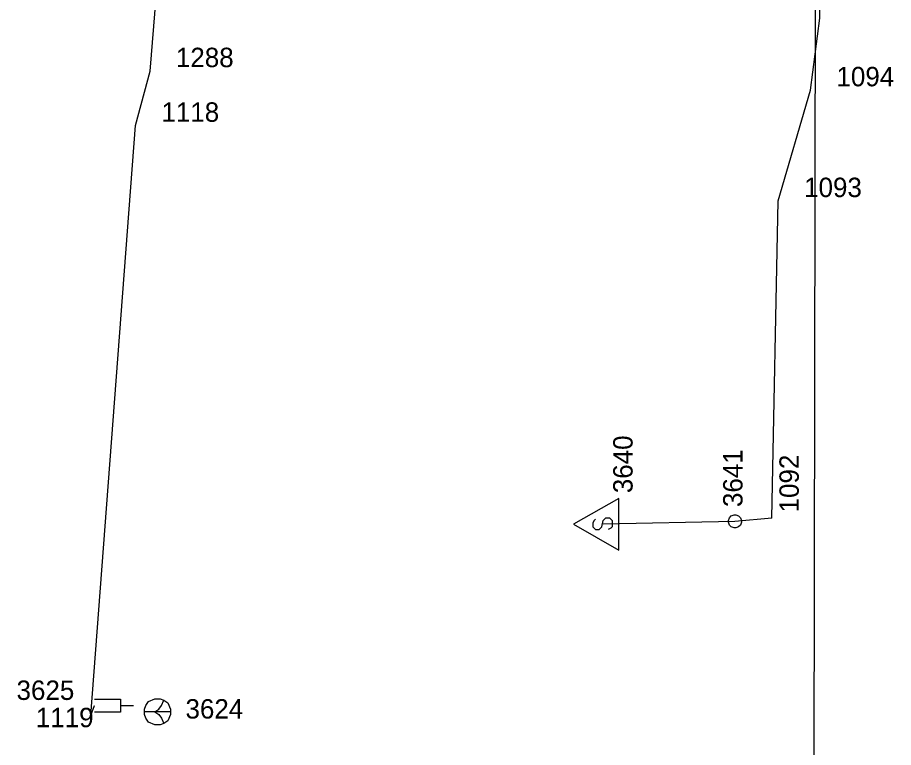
# Model space of a CAD drawing. Extents: x -535557 to -534097, y -1142175 to -1136716.
# Drawn here: x -534411.54 to -534377.71, y -1140049.47 to -1140021.26 of the extents above; entities that cross this region are included whole.
import ezdxf

# ---------------------------------------------------------------- set-up
doc = ezdxf.new("R2010")
doc.units = 0
doc.layers.add('Default', color=7, linetype='Continuous')
doc.layers.add('SS_SZDC', color=7, linetype='Continuous')

# ---------------------------------------------------------------- blocks, each defined once
blk = doc.blocks.new('POINT_DISPLAY')
at = {"layer": 'Default'}
blk.add_line((0, 0), (0, 0), dxfattribs=at)

msp = doc.modelspace()

# ---------------------------------------------------------------- linework, layer by layer
at = {"layer": 'SS_SZDC'}
for p, q in [((-534406.42, -1140023.329), (-534405.329, -1140010.309)), ((-534380.779, -1140056.84), (-534380.71, -1140010.53)), ((-534380.55, -1140021.29), (-534380.55, -1140015.829)), ((-534380.909, -1140024.069), (-534380.55, -1140021.29)), ((-534406.979, -1140025.44), (-534406.42, -1140023.329)), ((-534382.159, -1140028.35), (-534380.909, -1140024.069)), ((-534408.699, -1140048.229), (-534406.979, -1140025.44)), ((-534382.409, -1140040.6), (-534382.159, -1140028.35)), ((-534388.32, -1140039.84), (-534390.07, -1140040.84)), ((-534388.32, -1140041.84), (-534388.32, -1140039.84)), ((-534384.042, -1140040.588), (-534383.971, -1140040.517)), ((-534383.971, -1140040.517), (-534383.865, -1140040.482)), ((-534383.865, -1140040.482), (-534383.794, -1140040.482)), ((-534383.794, -1140040.482), (-534383.688, -1140040.517)), ((-534383.688, -1140040.517), (-534383.617, -1140040.588)), ((-534390.07, -1140040.84), (-534388.32, -1140041.84)), ((-534389.27, -1140040.69), (-534389.32, -1140040.79)), ((-534389.32, -1140040.79), (-534389.32, -1140040.94)), ((-534389.22, -1140040.64), (-534389.27, -1140040.69)), ((-534388.97, -1140040.94), (-534388.92, -1140040.69)), ((-534388.92, -1140040.69), (-534388.82, -1140040.59)), ((-534383.829, -1140040.729), (-534388.92, -1140040.84)), ((-534388.82, -1140040.59), (-534388.67, -1140040.59)), ((-534388.67, -1140040.59), (-534388.57, -1140040.69)), ((-534388.57, -1140040.69), (-534388.57, -1140040.94)), ((-534384.077, -1140040.694), (-534384.042, -1140040.588)), ((-534384.077, -1140040.765), (-534384.077, -1140040.694)), ((-534384.042, -1140040.871), (-534384.077, -1140040.765)), ((-534382.409, -1140040.6), (-534383.829, -1140040.729)), ((-534383.617, -1140040.588), (-534383.582, -1140040.694)), ((-534383.582, -1140040.765), (-534383.617, -1140040.871)), ((-534383.582, -1140040.694), (-534383.582, -1140040.765)), ((-534389.32, -1140040.94), (-534389.22, -1140041.04)), ((-534389.22, -1140041.04), (-534389.07, -1140041.04)), ((-534389.07, -1140041.04), (-534388.97, -1140040.94)), ((-534388.62, -1140040.99), (-534388.72, -1140041.04)), ((-534388.57, -1140040.94), (-534388.62, -1140040.99)), ((-534383.971, -1140040.942), (-534384.042, -1140040.871)), ((-534383.865, -1140040.977), (-534383.971, -1140040.942)), ((-534383.794, -1140040.977), (-534383.865, -1140040.977)), ((-534383.688, -1140040.942), (-534383.794, -1140040.977)), ((-534383.617, -1140040.871), (-534383.688, -1140040.942)), ((-534408.56, -1140047.6), (-534407.56, -1140047.6)), ((-534407.56, -1140047.6), (-534407.56, -1140048.1)), ((-534406.48, -1140047.69), (-534406.23, -1140047.59)), ((-534406.23, -1140047.59), (-534406.03, -1140047.59)), ((-534406.03, -1140047.59), (-534405.88, -1140047.64)), ((-534408.699, -1140048.229), (-534408.56, -1140047.85)), ((-534407.56, -1140047.85), (-534407.06, -1140047.85)), ((-534406.63, -1140047.99), (-534406.58, -1140047.84)), ((-534406.58, -1140047.84), (-534406.48, -1140047.69)), ((-534406.08, -1140047.99), (-534405.98, -1140047.84)), ((-534405.98, -1140047.84), (-534405.88, -1140047.64)), ((-534405.88, -1140047.64), (-534405.73, -1140047.74)), ((-534405.73, -1140047.74), (-534405.63, -1140047.99)), ((-534407.56, -1140048.1), (-534408.56, -1140048.1)), ((-534406.63, -1140048.19), (-534406.63, -1140047.99)), ((-534405.63, -1140048.09), (-534406.63, -1140048.09)), ((-534406.58, -1140048.34), (-534406.63, -1140048.19)), ((-534406.23, -1140048.09), (-534406.08, -1140047.99)), ((-534406.23, -1140048.09), (-534406.08, -1140048.19)), ((-534406.08, -1140048.19), (-534405.98, -1140048.34)), ((-534405.63, -1140048.19), (-534405.73, -1140048.44)), ((-534405.63, -1140047.99), (-534405.63, -1140048.19)), ((-534406.48, -1140048.49), (-534406.58, -1140048.34)), ((-534406.23, -1140048.59), (-534406.48, -1140048.49)), ((-534406.03, -1140048.59), (-534406.23, -1140048.59)), ((-534405.88, -1140048.54), (-534406.03, -1140048.59)), ((-534405.98, -1140048.34), (-534405.88, -1140048.54)), ((-534405.73, -1140048.44), (-534405.88, -1140048.54))]:
    msp.add_line(p, q, dxfattribs=at)

# ---------------------------------------------------------------- block references
for p in [(-534380.55, -1140021.29), (-534406.42, -1140023.329), (-534380.909, -1140024.069), (-534406.979, -1140025.44), (-534382.159, -1140028.35), (-534388.92, -1140040.84), (-534383.829, -1140040.729), (-534383.829, -1140040.729), (-534382.409, -1140040.6), (-534408.56, -1140047.85), (-534408.699, -1140048.229), (-534406.13, -1140048.09)]:
    msp.add_blockref('POINT_DISPLAY', p, dxfattribs=at)

# ---------------------------------------------------------------- texts
for s, p in [('1288', (-534405.42, -1140023.179)), ('1094', (-534379.909, -1140023.919)), ('1118', (-534405.979, -1140025.29)), ('1093', (-534381.159, -1140028.2)), ('3625', (-534411.575, -1140047.629)), ('3624', (-534405.05, -1140048.349)), ('1119', (-534410.83, -1140048.683))]:
    msp.add_text(s, height=0.75, dxfattribs=at).set_placement(p)
for s, p in [('3640', (-534387.782, -1140039.641)), ('3641', (-534383.537, -1140040.175)), ('1092', (-534381.363, -1140040.383))]:
    msp.add_text(s, height=0.75, rotation=90, dxfattribs=at).set_placement(p)

doc.saveas('drawing.dxf')
